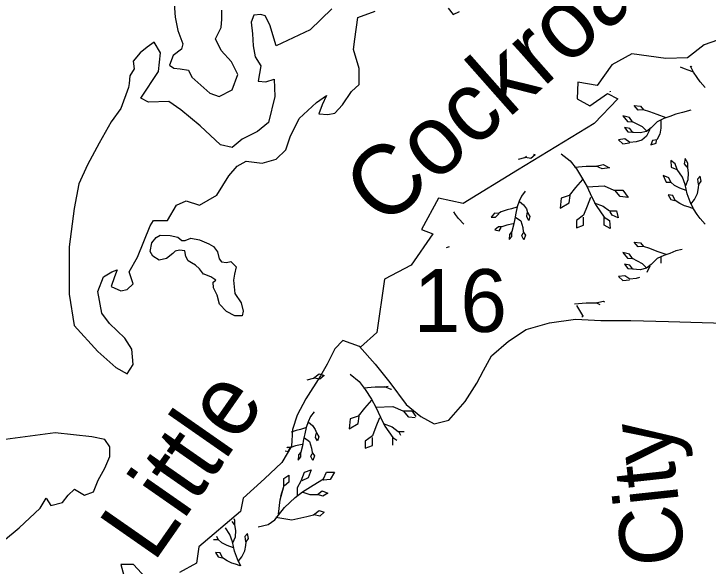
# Model space of a CAD drawing. Extents: x 380424 to 701066, y 1117407 to 1412949.
# Drawn here: x 488619 to 493591, y 1221621 to 1225578 of the extents above; entities that cross this region are included whole.
import ezdxf

# ---------------------------------------------------------------- set-up
doc = ezdxf.new("R2010")
doc.units = 0
for name, color, linetype in [('Bay Text', 7, 'Continuous'), ('Cities Incorporated Area', 7, 'Continuous'), ('Islands', 7, 'Continuous'), ('Local Roads Related Text', 7, 'Continuous'), ('Mangroves', 7, 'Continuous'), ('Narrow River Creek and Branch and Slough', 7, 'Continuous'), ('Section Numbers', 7, 'Continuous')]:
    doc.layers.add(name, color=color, linetype=linetype)

msp = doc.modelspace()

# ---------------------------------------------------------------- linework, layer by layer
at = {"layer": 'Cities Incorporated Area'}
for points in [[(493707.2, 1225407.2), (493562, 1225355.2), (493442.7, 1225263.5), (493289.7, 1225258.2), (493045.1, 1225291.9), (492902.7, 1225212.8), (492797.2, 1225065.1), (492657.9, 1225089.5), (492654.5, 1224968.6), (492744.2, 1224920.2), (492871.9, 1225006.6), (492944.4, 1224968.6), (492775.3, 1224792.5), (492226.5, 1224457.5), (491836.5, 1224219.2), (491660.4, 1224257.2), (491539.6, 1224032.7), (491619, 1224001.7), (491463.7, 1223777.6), (491273.9, 1223677.4), (491218.7, 1223294.1), (491101.2, 1223189.3), (491095.5, 1223195.8), (490974.5, 1223237.8), (490918.4, 1223179.2), (490863.2, 1223068.7), (490814.8, 1222985.8), (490711.3, 1222820.1), (490649.2, 1222702.7), (490614.6, 1222599.1), (490607.7, 1222481.6), (490538.7, 1222364.2), (490414.5, 1222246.8), (490262.6, 1222108.7), (490241.9, 1222012), (489942.9, 1221758.5), (489927.1, 1221642.9), (489806.3, 1221574.6)], [(488545.3, 1221803), (488656.5, 1221896.6), (488808.6, 1222037.2), (488849.6, 1222107.4), (488884.7, 1222054.7), (488966.6, 1222078.2), (489007.5, 1222130.8), (489054.4, 1222171.8), (489124.6, 1222130.8), (489188.9, 1222154.3), (489224.1, 1222236.2), (489270.9, 1222324.1), (489306, 1222406), (489306, 1222476.3), (489270.9, 1222529), (489177.2, 1222546.6), (488913.9, 1222575.8), (488557, 1222529)], [(489622.5, 1221474.7), (489476.5, 1221632.4), (489386.5, 1221632.4), (489433.4, 1221459)]]:
    msp.add_lwpolyline(points, dxfattribs=at)
at = {"layer": 'Islands'}
for points in [[(489764.3, 1225689.1), (489774.3, 1225554.3), (489794.2, 1225459.4), (489829.2, 1225364.5), (489819.2, 1225324.6), (489759.3, 1225279.6), (489734.4, 1225209.7), (489764.3, 1225189.7), (489809.2, 1225184.7), (489869.1, 1225174.7), (489894.1, 1225124.8), (490023.8, 1225010), (490088.7, 1224985), (490183.5, 1225034.9), (490223.4, 1225144.8), (490178.5, 1225234.7), (490103.7, 1225314.6), (490063.7, 1225399.5), (490103.7, 1225479.4), (490108.7, 1225539.3), (490108.7, 1225604.2)], [(490897.2, 1225614.4), (490742.5, 1225464.6), (490497.9, 1225349.7), (490453, 1225499.5), (490418.1, 1225564.4), (490388.1, 1225574.4), (490338.2, 1225569.4), (490318.3, 1225519.5), (490328.2, 1225434.6), (490333.2, 1225349.7), (490348.2, 1225269.8), (490388.1, 1225204.9), (490368.2, 1225095), (490423.1, 1225090.1), (490482.9, 1225110), (490487.9, 1224985.2), (490443, 1224800.4), (490363.2, 1224735.5), (490253.4, 1224680.6), (490183.5, 1224620.7), (490098.7, 1224640.6), (489953.9, 1224775.5), (489814.2, 1224890.3), (489729.4, 1224950.2), (489584.6, 1224945.2), (489529.7, 1224975.2), (489654.5, 1225165), (489669.5, 1225299.8), (489624.6, 1225374.7), (489574.7, 1225339.7), (489524.8, 1225299.8), (489474.9, 1225239.9), (489479.8, 1225184.9), (489449.9, 1225135), (489444.9, 1225080.1), (489439.9, 1225050.1), (489385, 1224900.3), (489315.2, 1224805.4), (489230.3, 1224650.6), (489145.5, 1224495.8), (489085.6, 1224361), (489050.6, 1224183), (489015.7, 1223908.4), (489015.7, 1223569.1), (489050.6, 1223344.4), (489220.3, 1223159.7), (489350.1, 1223044.8), (489429.9, 1222999.9), (489474.9, 1223064.8), (489464.9, 1223174.6), (489415, 1223254.5), (489305.2, 1223359.4), (489250.3, 1223434.3), (489220.3, 1223589.1), (489260.3, 1223694), (489320.1, 1223728.9), (489360.1, 1223743.9), (489340.1, 1223694), (489315.2, 1223624.1), (489385, 1223594.1), (489429.9, 1223604.1), (489474.9, 1223644), (489444.9, 1223728.9), (489504.8, 1223833.8), (489594.6, 1224058.5), (489619.6, 1224098.5), (489719.4, 1224098.5), (489784.3, 1224208.3), (489854.1, 1224238.3), (489949, 1224208.3), (490073.7, 1224278.2), (490158.6, 1224418.1), (490218.4, 1224488), (490283.3, 1224522.9), (490398.1, 1224507.9), (490497.9, 1224537.9), (490567.8, 1224602.8), (490597.7, 1224697.7), (490662.6, 1224827.5), (490787.4, 1224942.4), (490857.2, 1224992.3), (490827.3, 1224927.4), (490802.3, 1224862.5), (490867.2, 1224857.5), (490917.1, 1224867.5), (490972, 1224927.4), (491036.9, 1225022.3), (491091.8, 1225072.2), (491091.8, 1225187.1), (491051.9, 1225321.9), (491061.9, 1225396.8), (491081.8, 1225551.6), (491206.6, 1225596.6)], [(491730.6, 1225619.4), (491765.5, 1225574.4), (491810.4, 1225594.4)]]:
    msp.add_lwpolyline(points, dxfattribs=at)
msp.add_lwpolyline([(489977.9, 1223713.5), (489948, 1223750.3), (489920.4, 1223777.9), (489890.5, 1223794), (489867.6, 1223807.8), (489851.5, 1223839.9), (489844.6, 1223881.3), (489805.5, 1223885.9), (489775.7, 1223879), (489757.3, 1223860.6), (489713.6, 1223826.2), (489660.8, 1223812.4), (489614.8, 1223842.2), (489596.5, 1223876.7), (489608, 1223936.5), (489637.8, 1223975.6), (489667.7, 1223991.7), (489738.9, 1223989.4), (489794.1, 1223977.9), (489821.6, 1223954.9), (489846.9, 1223954.9), (489886, 1223971), (489948, 1223959.5), (490014.6, 1223929.6), (490049.1, 1223911.2), (490076.6, 1223872.1), (490090.4, 1223823.9), (490106.5, 1223800.9), (490143.3, 1223796.3), (490173.1, 1223803.2), (490212.2, 1223766.4), (490198.4, 1223713.5), (490191.5, 1223669.8), (490203, 1223575.6), (490246.7, 1223506.6), (490262.7, 1223449.1), (490253.6, 1223414.6), (490200.7, 1223414.6), (490141, 1223444.5), (490092.7, 1223497.4), (490074.4, 1223561.8), (490049.1, 1223614.7), (490046.8, 1223656), (490065.2, 1223669.8), (490030.7, 1223695.1), (489975.6, 1223715.8)], close=True, dxfattribs=at)
at = {"layer": 'Mangroves'}
msp.add_line((490531.6, 1222121.8), (490553.7, 1222192.7), dxfattribs=at)
for points in [[(493487.9, 1225160.4), (493466.4, 1225203.4)], [(493467.7, 1225193.9), (493475.6, 1225204.6)], [(493422.1, 1225183.2), (493394.7, 1225196.9)], [(493447.9, 1225174.7), (493422.1, 1225183.2)], [(493482.2, 1225163.2), (493447.9, 1225174.7)], [(493512.9, 1225121.1), (493487.9, 1225160.4)], [(493534, 1225091), (493512.9, 1225121.1)], [(493570.9, 1225051.7), (493534, 1225091)], [(492890.8, 1225019.5), (492887.3, 1225021.4)], [(492890.2, 1225024.6), (492890.8, 1225019.5)], [(493290.5, 1224833.6), (493227.6, 1224856.5), (493173.3, 1224876.5), (493127.5, 1224890.8), (493090.3, 1224888), (493061.7, 1224922.3), (493107.5, 1224916.6), (493127.5, 1224890.8)], [(493467.9, 1224888), (493407.8, 1224870.8), (493359.2, 1224859.4), (493316.3, 1224842.2), (493273.4, 1224827.9), (493227.6, 1224805), (493184.7, 1224762.1), (493150.4, 1224736.4), (493104.6, 1224724.9), (493053.1, 1224727.8), (493030.2, 1224756.4), (492993.1, 1224765), (493015.9, 1224733.5), (493056, 1224730.7)], [(493150.4, 1224739.2), (493121.8, 1224767.9), (493050.3, 1224805), (493027.4, 1224836.5), (492981.6, 1224847.9), (493013.1, 1224807.9), (493050.3, 1224805)], [(493253.3, 1224816.5), (493253.3, 1224759.3), (493244.8, 1224716.4), (493224.7, 1224676.3), (493193.3, 1224670.6), (493181.8, 1224639.1), (493219, 1224650.6), (493221.9, 1224673.5)], [(493173.3, 1224750.7), (493150.4, 1224702.1), (493116.1, 1224673.5), (493076, 1224662), (493030.2, 1224656.3), (492995.9, 1224682), (492950.2, 1224676.3), (492981.6, 1224647.7), (493027.4, 1224653.4)], [(492278.1, 1224549.6), (492290, 1224558.8)], [(492353.4, 1224567.3), (492322.4, 1224540.7)], [(492340.6, 1224572.1), (492353.4, 1224567.3)], [(492539.4, 1224576.2), (492603.3, 1224525.1), (492648, 1224467.6), (492692.7, 1224397.3), (492724.7, 1224339.8), (492756.6, 1224269.5), (492788.6, 1224205.6), (492846.1, 1224122.5), (492884.4, 1224097), (492890.8, 1224039.5), (492846.1, 1224065), (492846.1, 1224122.5)], [(492233.9, 1224537.5), (492278.1, 1224549.6)], [(492322.4, 1224540.7), (492282.6, 1224549.6)], [(493570.9, 1224071.7), (493534, 1224111), (493512.9, 1224141.1), (493487.9, 1224180.4), (493462.2, 1224231.9), (493442.1, 1224289.1), (493427.8, 1224354.8), (493407.8, 1224409.2), (493370.6, 1224463.5), (493356.3, 1224503.6), (493324.9, 1224526.5), (493327.7, 1224480.7), (493367.8, 1224463.5)], [(493430.7, 1224349.1), (493447.9, 1224392), (493450.7, 1224437.8), (493445, 1224477.8), (493445, 1224509.3), (493427.8, 1224540.8), (493419.3, 1224503.6), (493439.3, 1224480.7)], [(492635.2, 1224480.4), (492718.3, 1224486.7), (492788.6, 1224486.7), (492839.7, 1224499.5), (492884.4, 1224474), (492833.3, 1224467.6), (492788.6, 1224486.7)], [(493433.6, 1224311.9), (493387.8, 1224329.1), (493350.6, 1224349.1), (493324.9, 1224372), (493310.6, 1224403.5), (493270.5, 1224420.6), (493290.5, 1224372), (493322, 1224372)], [(493467.7, 1224213.9), (493493.6, 1224249), (493516.5, 1224291.9), (493523.2, 1224330.7), (493525.1, 1224354.8), (493542.3, 1224380.6), (493533.7, 1224414.9), (493516.5, 1224394.9), (493519.4, 1224354.8)], [(492692.7, 1224390.9), (492641.6, 1224333.4), (492596.9, 1224275.9), (492539.4, 1224256.7), (492533, 1224186.4), (492596.9, 1224224.8), (492603.3, 1224275.9)], [(492281, 1224307.3), (492255.2, 1224273), (492238.1, 1224235.8), (492223.8, 1224195.8), (492215.2, 1224150), (492206.4, 1224110.3), (492198, 1224064.2), (492186.6, 1224018.4), (492169.4, 1223998.4), (492166.6, 1223961.2), (492186.6, 1223984.1), (492186.6, 1224018.4)], [(492724.7, 1224339.8), (492846.1, 1224346.2), (492916.3, 1224314.2), (492980.2, 1224314.2), (493018.6, 1224263.1), (492961.1, 1224269.5), (492922.7, 1224314.2)], [(492750.2, 1224263.1), (492724.7, 1224199.2), (492699.1, 1224135.3), (492648, 1224097), (492648, 1224045.9), (492699.1, 1224065), (492699.1, 1224122.5)], [(493482.2, 1224183.2), (493447.9, 1224194.7), (493422.1, 1224203.2), (493387.8, 1224220.4), (493356.3, 1224240.4), (493339.2, 1224277.6), (493304.8, 1224280.5), (493324.9, 1224249), (493353.5, 1224240.4)], [(492240.9, 1224233), (492269.5, 1224210.1), (492289.6, 1224181.5), (492298.1, 1224155.7), (492315.3, 1224127.1), (492306.7, 1224098.5), (492292.4, 1224124.3), (492295.3, 1224152.9)], [(492775.8, 1224224.8), (492839.7, 1224199.2), (492884.4, 1224167.3), (492935.5, 1224167.3), (492948.3, 1224116.1), (492903.6, 1224135.3), (492890.8, 1224160.9)], [(491782.9, 1224141.1), (491770.9, 1224160)], [(492220.9, 1224192.9), (492183.7, 1224181.5), (492152.3, 1224172.9), (492109.4, 1224158.6), (492089.3, 1224147.2), (492060.7, 1224150), (492037.9, 1224121.4), (492069.3, 1224121.4), (492092.2, 1224144.3)], [(491804, 1224111), (491782.9, 1224141.1)], [(491840.9, 1224071.7), (491804, 1224111)], [(492212.3, 1224121.4), (492249.5, 1224095.7), (492263.8, 1224047), (492266.7, 1224015.6), (492283.8, 1223992.7), (492272.4, 1223958.4), (492258.1, 1223987), (492266.7, 1224009.9)], [(492195.2, 1224072.8), (492149.4, 1224064.2), (492115.1, 1224052.8), (492089.3, 1224052.8), (492063.6, 1224029.9), (492095.1, 1224024.2), (492109.4, 1224047)], [(491737.9, 1223908), (491714.2, 1223901.2)], [(493290.5, 1223853.6), (493227.6, 1223876.5), (493173.3, 1223896.5), (493127.5, 1223910.8), (493090.3, 1223908), (493061.7, 1223942.3), (493107.5, 1223936.6), (493127.5, 1223910.8)], [(493150.4, 1223759.3), (493121.8, 1223787.9), (493050.3, 1223825), (493027.4, 1223856.5), (492981.6, 1223867.9), (493013.1, 1223827.9), (493050.3, 1223825)], [(493316.3, 1223862.2), (493273.4, 1223847.9)], [(493359.2, 1223879.4), (493316.3, 1223862.2)], [(493405.5, 1223890.3), (493359.2, 1223879.4)], [(493227.6, 1223825), (493184.7, 1223782.1)], [(493273.4, 1223847.9), (493227.6, 1223825)], [(493253.3, 1223836.5), (493253.3, 1223792.3)], [(493030.2, 1223776.4), (492993.1, 1223785)], [(492993.1, 1223785), (493015.9, 1223753.5)], [(493053.1, 1223747.8), (493030.2, 1223776.4)], [(493150.4, 1223756.4), (493104.6, 1223744.9)], [(493184.7, 1223782.1), (493150.4, 1223756.4)], [(493173.3, 1223770.7), (493151.9, 1223725.2)], [(493015.9, 1223753.5), (493056, 1223750.7)], [(493104.6, 1223744.9), (493053.1, 1223747.8)], [(492995.9, 1223702), (492950.2, 1223696.3)], [(492950.2, 1223696.3), (492981.6, 1223667.7)], [(492981.6, 1223667.7), (493027.4, 1223673.4)], [(493030.2, 1223676.3), (492995.9, 1223702)], [(493076, 1223682), (493030.2, 1223676.3)], [(493099.9, 1223688.9), (493076, 1223682)], [(492788.6, 1223506.7), (492839.7, 1223519.5)], [(492839.7, 1223519.5), (492849.5, 1223513.9)], [(492635.2, 1223500.4), (492718.3, 1223506.7)], [(492648, 1223487.6), (492692.7, 1223417.3)], [(492718.3, 1223506.7), (492788.6, 1223506.7)], [(492819.3, 1223493.6), (492788.6, 1223506.7)], [(492692.7, 1223410.9), (492686.5, 1223404)], [(492692.7, 1223417.3), (492696.4, 1223410.6)], [(490720.2, 1222956.5), (490766.2, 1222969)], [(490766.2, 1222969), (490806, 1223000)], [(490810.4, 1222960.2), (490770.6, 1222969)], [(490806, 1223000), (490841.4, 1222986.8)], [(490841.4, 1222986.8), (490810.4, 1222960.2)], [(491027.4, 1222995.7), (491091.3, 1222944.5)], [(491091.3, 1222944.5), (491136, 1222887)], [(491276.6, 1222906.2), (491299, 1222911.8)], [(491123.2, 1222899.8), (491206.3, 1222906.2)], [(491136, 1222887), (491180.7, 1222816.8)], [(491206.3, 1222906.2), (491276.6, 1222906.2)], [(491321.3, 1222887), (491276.6, 1222906.2)], [(491323, 1222887.3), (491321.3, 1222887)], [(491180.7, 1222816.8), (491212.7, 1222759.2)], [(491180.7, 1222810.4), (491129.6, 1222752.9), (491084.9, 1222695.4), (491027.4, 1222676.2), (491021, 1222605.9), (491084.9, 1222644.2), (491091.3, 1222695.4)], [(491212.7, 1222759.2), (491334.1, 1222765.6)], [(491334.1, 1222765.6), (491404.4, 1222733.7)], [(490769, 1222726.8), (490743.2, 1222692.5), (490726.1, 1222655.3), (490711.8, 1222615.3), (490703.2, 1222569.5), (490694.4, 1222529.7), (490686, 1222483.7), (490674.6, 1222437.9), (490657.4, 1222417.9), (490654.6, 1222380.7), (490674.6, 1222403.6), (490674.6, 1222437.9)], [(491212.7, 1222759.2), (491244.6, 1222689)], [(491404.4, 1222733.7), (491468.3, 1222733.7)], [(491449.1, 1222689), (491410.7, 1222733.7)], [(491468.3, 1222733.7), (491499.2, 1222692.5)], [(491238.2, 1222682.6), (491212.7, 1222618.7), (491187.1, 1222554.8), (491136, 1222516.4), (491136, 1222465.3), (491187.1, 1222484.5), (491187.1, 1222542)], [(491244.6, 1222689), (491276.6, 1222625.1)], [(491492.4, 1222684.1), (491449.1, 1222689)], [(490708.9, 1222612.4), (490671.7, 1222601)], [(490728.9, 1222652.4), (490757.5, 1222629.6), (490777.6, 1222601), (490786.2, 1222575.2), (490803.3, 1222546.6), (490794.7, 1222518), (490780.4, 1222543.7), (490783.3, 1222572.3)], [(491263.8, 1222644.2), (491327.7, 1222618.7)], [(491276.6, 1222625.1), (491334.1, 1222542)], [(491327.7, 1222618.7), (491372.4, 1222586.7)], [(490640.3, 1222592.4), (490604.1, 1222580.3)], [(490671.7, 1222601), (490640.3, 1222592.4)], [(491372.4, 1222586.7), (491413.6, 1222586.7)], [(491390.1, 1222557.7), (491378.8, 1222580.3)], [(490700.3, 1222540.9), (490737.5, 1222515.1), (490751.8, 1222466.5), (490754.7, 1222435.1), (490771.9, 1222412.2), (490760.4, 1222377.8), (490746.1, 1222406.4), (490754.7, 1222429.3)], [(491334.1, 1222542), (491362.3, 1222523.2)], [(491334.1, 1222488.3), (491334.1, 1222542)], [(490577.3, 1222472.2), (490573.1, 1222468.4)], [(490603.1, 1222472.2), (490577.3, 1222472.2)], [(490583.1, 1222443.6), (490597.4, 1222466.5)], [(490637.4, 1222483.7), (490603.1, 1222472.2)], [(490683.2, 1222492.3), (490637.4, 1222483.7)], [(490562.2, 1222447.4), (490583.1, 1222443.6)], [(490513.8, 1221993.5), (490527.1, 1222095.3), (490553.7, 1222192.7), (490553.7, 1222250.2), (490589.1, 1222272.3), (490589.1, 1222223.7), (490558.1, 1222197.1)], [(490651.1, 1222130.7), (490651.1, 1222183.8), (490677.6, 1222232.5), (490699.8, 1222294.5), (490748.5, 1222312.2), (490726.3, 1222254.6), (490682.1, 1222232.5)], [(490837, 1222245.8), (490859.1, 1222294.5)], [(490859.1, 1222294.5), (490916.7, 1222294.5)], [(490916.7, 1222294.5), (490885.7, 1222241.4)], [(490761.7, 1222201.5), (490837, 1222245.8)], [(490837, 1222236.9), (490832.7, 1222240.9)], [(490885.7, 1222241.4), (490837, 1222236.9)], [(490686.5, 1222152.8), (490761.7, 1222201.5)], [(490633.4, 1222113), (490686.5, 1222152.8)], [(490682.1, 1222152.8), (490739.6, 1222135.1), (490792.7, 1222135.1), (490828.1, 1222161.7), (490868, 1222144), (490832.6, 1222121.8), (490792.7, 1222135.1)], [(490558.1, 1222042.2), (490633.4, 1222113)], [(490487.3, 1221953.6), (490558.1, 1222042.2)], [(490496.1, 1221971.3), (490611.2, 1221953.6), (490717.5, 1221975.8), (490766.2, 1221989.1), (490806, 1222020), (490841.4, 1222006.8), (490810.4, 1221980.2), (490770.6, 1221989.1)], [(490179.3, 1221940.8), (490197.3, 1221920.2)], [(490203, 1221948.8), (490197.5, 1221959)], [(490203, 1221917.3), (490203, 1221948.8)], [(490208.7, 1221877.3), (490203, 1221917.3)], [(490370, 1221902.7), (490440.8, 1221920.4)], [(490440.8, 1221920.4), (490487.3, 1221953.6)], [(490165.8, 1221848.7), (490133.9, 1221895.4)], [(490205.9, 1221831.5), (490208.7, 1221877.3)], [(490082.9, 1221811.5), (490072.6, 1221834.1)], [(490185.9, 1221794.3), (490165.8, 1221848.7)], [(490188.7, 1221788.6), (490205.9, 1221831.5)], [(490225.7, 1221653.4), (490251.6, 1221688.5), (490274.5, 1221731.4), (490281.2, 1221770.1), (490283.1, 1221794.3), (490300.3, 1221820.1), (490291.7, 1221854.4), (490274.5, 1221834.4), (490277.4, 1221794.3)], [(490049.9, 1221811.5), (490080, 1221811.5)], [(490108.6, 1221788.6), (490082.9, 1221811.5)], [(490145.8, 1221768.6), (490108.6, 1221788.6)], [(490191.6, 1221751.4), (490145.8, 1221768.6)], [(490200.2, 1221728.5), (490185.9, 1221794.3)], [(490240.2, 1221622.7), (490205.9, 1221634.1), (490180.1, 1221642.7), (490145.8, 1221659.9), (490114.3, 1221679.9), (490097.2, 1221717.1), (490062.9, 1221719.9), (490082.9, 1221688.5), (490111.5, 1221679.9)], [(490220.2, 1221671.3), (490200.2, 1221728.5)], [(490245.9, 1221619.8), (490220.2, 1221671.3)]]:
    msp.add_lwpolyline(points, dxfattribs=at)
at = {"layer": 'Narrow River Creek and Branch and Slough'}
msp.add_lwpolyline([(491095.5, 1223195.8), (491206.5, 1223068.8), (491312.5, 1222936.8), (491428.5, 1222778.8), (491533.5, 1222693.8), (491628.5, 1222641.8), (491734.5, 1222667.8), (491850.5, 1222799.8), (491934.5, 1222931.8), (491982.5, 1223021.8), (492040.5, 1223126.8), (492161.5, 1223232.8), (492287.5, 1223316.8), (492456.5, 1223363.8), (492641.5, 1223390.8), (492823.6, 1223381.2), (493037.6, 1223381.2), (493306.8, 1223374.3), (493790, 1223360.5)], dxfattribs=at)

# ---------------------------------------------------------------- texts
at = {"layer": 'Bay Text'}
for s, rotation, p in [(' Cockroach ', 41.4934, (491128.3, 1223913.9)), ('Little ', 55.1186, (489619.4, 1221638.9))]:
    msp.add_text(s, height=500, rotation=rotation, dxfattribs=at).set_placement(p)
at = {"layer": 'Local Roads Related Text'}
msp.add_text(' City', height=450, rotation=96.1857, dxfattribs=at).set_placement((493447.3, 1221480.6))
at = {"layer": 'Section Numbers'}
msp.add_text('16', height=450, rotation=0.0003, dxfattribs=at).set_placement((491481.8, 1223299.2))

doc.saveas('drawing.dxf')
